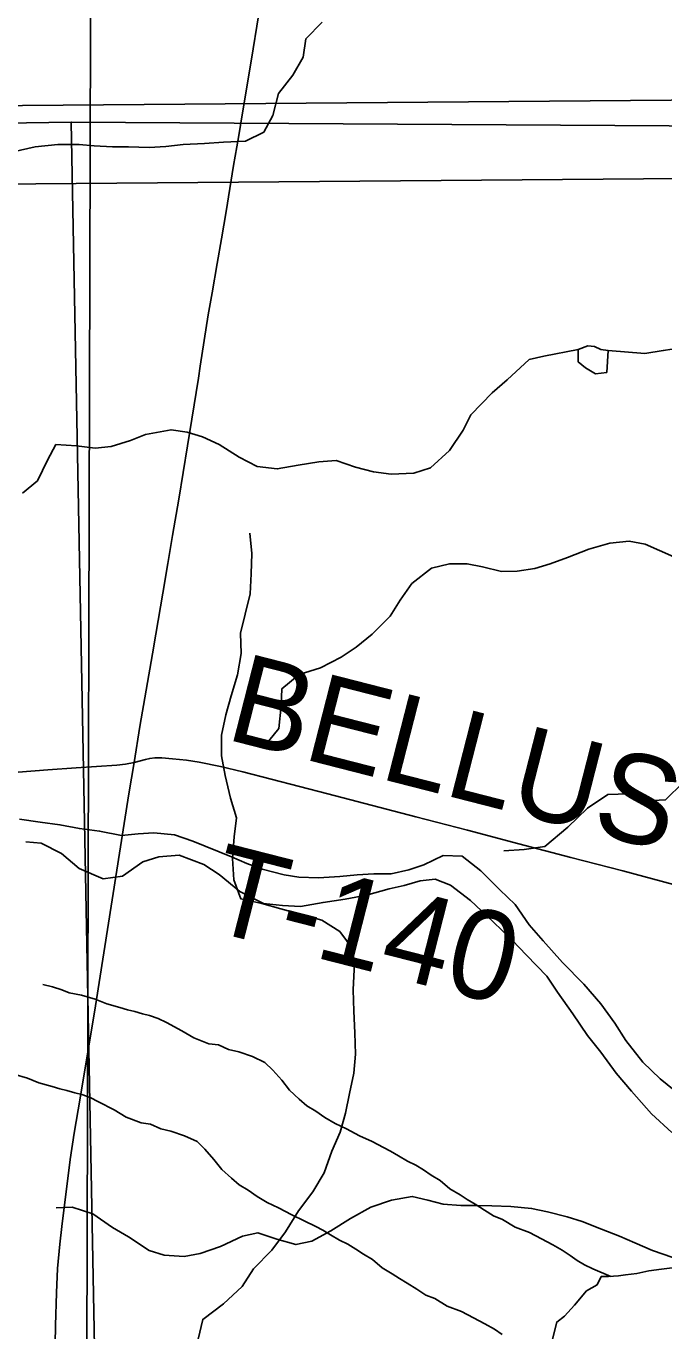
# Model space of a CAD drawing. Extents: x -21.1 to 50.3, y 0 to 22.1.
# Drawn here: x 5.423 to 5.83, y 19.242 to 20.075 of the extents above; entities that cross this region are included whole.
import ezdxf

# ---------------------------------------------------------------- set-up
doc = ezdxf.new("R2010")
doc.units = 0
for name, color, linetype in [('GM_X_County_Road', 7, 'Continuous'), ('GM_X_Minor_Lake', 7, 'Continuous'), ('GM_X_Minor_River', 7, 'Continuous'), ('GM_X_Section', 7, 'Continuous'), ('GM_X_Township_Road', 7, 'Continuous'), ('GM_X_Township_Road_Text', 7, 'Continuous')]:
    doc.layers.add(name, color=color, linetype=linetype)

msp = doc.modelspace()

# ---------------------------------------------------------------- linework, layer by layer
at = {"layer": 'GM_X_County_Road'}
for points in [[(5.49214, 19.6051), (5.49575, 19.62795), (5.50373, 19.67445), (5.50594, 19.687), (5.51037, 19.71322), (5.51351, 19.73205), (5.51665, 19.74995), (5.52053, 19.77321), (5.52612, 19.80724), (5.53311, 19.85033), (5.5343, 19.85799), (5.53941, 19.89086), (5.54179, 19.905), (5.54503, 19.92356), (5.54775, 19.9394), (5.55082, 19.95676), (5.55542, 19.98623), (5.55865, 20.00411), (5.56121, 20.01978), (5.56683, 20.05282), (5.5716, 20.08296)], [(5.41807, 19.59894), (5.4369, 19.60024), (5.45499, 19.60153), (5.48092, 19.60329), (5.48663, 19.60399), (5.49214, 19.6051)], [(5.42398, 18.61131), (5.42933, 18.70619), (5.43025, 18.72484), (5.43247, 18.80532), (5.43487, 18.86514), (5.43524, 18.87474), (5.43838, 19.0226), (5.43911, 19.08371), (5.43949, 19.11509), (5.44188, 19.24543), (5.44244, 19.26647), (5.44318, 19.28198), (5.44466, 19.29749), (5.44595, 19.30874), (5.4513, 19.35158), (5.4537, 19.36837), (5.45757, 19.39071), (5.46736, 19.4496), (5.48877, 19.58492), (5.49214, 19.6051)]]:
    msp.add_lwpolyline(points, dxfattribs=at)
at = {"layer": 'GM_X_Minor_Lake'}
for points in [[(5.79465, 19.86799), (5.79011, 19.86874), (5.78594, 19.87064), (5.78177, 19.87102), (5.7757, 19.86874), (5.77569, 19.86078), (5.78024, 19.85699), (5.78668, 19.85319), (5.79389, 19.85395)], [(5.79389, 19.85395), (5.79465, 19.86799)]]:
    msp.add_lwpolyline(points, dxfattribs=at)
at = {"layer": 'GM_X_Minor_River'}
for points in [[(5.61204, 20.0777), (5.6018, 20.06708), (5.5999, 20.05532), (5.59345, 20.04394), (5.58434, 20.03219), (5.58054, 20.01815), (5.57485, 20.00753), (5.5631, 20.00184), (5.54907, 20.00108), (5.53694, 20.00032), (5.52329, 19.99956)], [(5.52329, 19.99956), (5.5123, 19.99843), (5.50168, 19.99766), (5.48841, 19.99804), (5.47818, 19.99804), (5.46643, 19.9988), (5.45695, 19.99956), (5.4433, 19.99956), (5.4289, 19.99804), (5.41486, 19.995)], [(5.7757, 19.86874), (5.75371, 19.86457), (5.74423, 19.86229), (5.7302, 19.8494), (5.72072, 19.84105), (5.70706, 19.82702), (5.70213, 19.81716), (5.6934, 19.80426), (5.68126, 19.79326), (5.67065, 19.78985), (5.65624, 19.78908), (5.64487, 19.7906), (5.6335, 19.79363), (5.62099, 19.7978), (5.61, 19.79704), (5.59673, 19.79477), (5.58346, 19.79249), (5.57057, 19.79401), (5.5592, 19.80007), (5.54631, 19.80804), (5.5357, 19.81297), (5.52585, 19.816), (5.51561, 19.81752), (5.49931, 19.81448), (5.48983, 19.81069), (5.47732, 19.80689), (5.46708, 19.80576), (5.45533, 19.80727), (5.44206, 19.80803), (5.43675, 19.79817), (5.4303, 19.78489), (5.42081, 19.77693)], [(5.84128, 19.86989), (5.82991, 19.86799), (5.81816, 19.86609), (5.79465, 19.86799)], [(5.53287, 19.23683), (5.5359, 19.24938), (5.5492, 19.25929), (5.56098, 19.27033), (5.56819, 19.28175), (5.57997, 19.29356), (5.58871, 19.30536), (5.59706, 19.31868), (5.60617, 19.33086), (5.61338, 19.34304), (5.61831, 19.35674), (5.62362, 19.36891), (5.62703, 19.38109), (5.62967, 19.39364), (5.63232, 19.40657), (5.63344, 19.41875), (5.63304, 19.43244), (5.63226, 19.44613), (5.63186, 19.45982), (5.6326, 19.47275), (5.63182, 19.48568), (5.62343, 19.49708), (5.61201, 19.50429), (5.59831, 19.50807), (5.58575, 19.51148), (5.57356, 19.51489), (5.56024, 19.51791), (5.55566, 19.53008), (5.55488, 19.54377), (5.556, 19.55746), (5.5575, 19.56963), (5.55368, 19.58218), (5.55024, 19.59663), (5.54793, 19.60917), (5.54792, 19.62248), (5.55056, 19.63542), (5.55397, 19.64759), (5.55813, 19.66091), (5.56039, 19.6746), (5.56, 19.68753), (5.56302, 19.69971), (5.56605, 19.71264), (5.56679, 19.72557), (5.56715, 19.7385), (5.56599, 19.75143)], [(5.83666, 19.73639), (5.81847, 19.74435), (5.80824, 19.74624), (5.79573, 19.7451), (5.78246, 19.74131), (5.76881, 19.736), (5.75781, 19.73183), (5.74795, 19.72879), (5.73658, 19.72727), (5.72672, 19.72689), (5.71459, 19.72993), (5.70474, 19.73182), (5.69336, 19.73182), (5.68199, 19.72916), (5.66947, 19.7193), (5.66189, 19.70868), (5.65544, 19.69844), (5.64406, 19.68706), (5.63382, 19.67872), (5.62434, 19.67227), (5.61106, 19.66544), (5.59741, 19.66127), (5.58642, 19.65216), (5.58603, 19.64116), (5.5845, 19.62675), (5.5754, 19.61537)], [(5.72814, 19.54864), (5.74103, 19.5494), (5.7543, 19.55129), (5.7691, 19.56381), (5.78161, 19.57595), (5.7945, 19.58467), (5.80777, 19.58505), (5.81952, 19.58051), (5.83128, 19.58126), (5.84265, 19.59226), (5.85593, 19.59833), (5.86616, 19.59947), (5.87867, 19.60099), (5.88815, 19.60175), (5.89839, 19.60327), (5.909, 19.60517), (5.91962, 19.60706), (5.93175, 19.60858), (5.94426, 19.61086), (5.9564, 19.61807), (5.96891, 19.62983), (5.97839, 19.63476)], [(5.84145, 19.39217), (5.82789, 19.40294), (5.81699, 19.41369), (5.80613, 19.42747), (5.79903, 19.43856), (5.79004, 19.45081), (5.77916, 19.46345), (5.76564, 19.47726), (5.75326, 19.49107), (5.74425, 19.50141), (5.73528, 19.51442), (5.7255, 19.52364), (5.71348, 19.53591), (5.70143, 19.54515), (5.68929, 19.54565), (5.67708, 19.5397), (5.66755, 19.53638), (5.65614, 19.53383), (5.64513, 19.53395), (5.63449, 19.53329), (5.62347, 19.53227), (5.6098, 19.53127), (5.59728, 19.53177), (5.5878, 19.53339), (5.57379, 19.53695), (5.56396, 19.54047), (5.55413, 19.54475), (5.52956, 19.55487), (5.51784, 19.55879), (5.50456, 19.56006), (5.49469, 19.5594), (5.48405, 19.55837), (5.47003, 19.56117), (5.45714, 19.56282), (5.44464, 19.56523), (5.43213, 19.56688), (5.41886, 19.56891)], [(5.42289, 19.55443), (5.43275, 19.55357), (5.44559, 19.54699), (5.45688, 19.53738), (5.47238, 19.53076), (5.48454, 19.53254), (5.49754, 19.54152), (5.50782, 19.54484), (5.52074, 19.54584), (5.53662, 19.53998), (5.54643, 19.53343), (5.5596, 19.52266), (5.57471, 19.51491), (5.58684, 19.51365), (5.59822, 19.51315), (5.61267, 19.51566), (5.62674, 19.5178), (5.64043, 19.52032), (5.6549, 19.52435), (5.66441, 19.52654), (5.67469, 19.52947), (5.68419, 19.53051), (5.69402, 19.52661), (5.70683, 19.51699), (5.72112, 19.50355), (5.73352, 19.49165), (5.74253, 19.48206), (5.75568, 19.46863), (5.76241, 19.4583), (5.77214, 19.44453), (5.78149, 19.43076), (5.79011, 19.42004), (5.79984, 19.40665), (5.80959, 19.39515), (5.82235, 19.38058), (5.83551, 19.36868)], [(5.79642, 19.27687), (5.78494, 19.28166), (5.77959, 19.28428), (5.77501, 19.28692), (5.77043, 19.29031), (5.76546, 19.2937), (5.75935, 19.29709), (5.75209, 19.30085), (5.74446, 19.30498), (5.7353, 19.30835), (5.72728, 19.31324), (5.72156, 19.31549), (5.71583, 19.31926), (5.70972, 19.32303), (5.70475, 19.32604), (5.70017, 19.32905), (5.69368, 19.33281), (5.68755, 19.3381), (5.68183, 19.34148), (5.67686, 19.34488), (5.67189, 19.34789), (5.66655, 19.35052), (5.66082, 19.3539), (5.65586, 19.35692), (5.65128, 19.35917), (5.64402, 19.36293), (5.63601, 19.36668), (5.62761, 19.3712), (5.62036, 19.37457), (5.61386, 19.37834), (5.60813, 19.38248), (5.6024, 19.38587), (5.59743, 19.39002), (5.59131, 19.39569), (5.58632, 19.40212), (5.58058, 19.40854), (5.5756, 19.41345), (5.56759, 19.41721), (5.55881, 19.4202), (5.55234, 19.42168), (5.54585, 19.42469), (5.53975, 19.42541), (5.53022, 19.42916), (5.52258, 19.43367), (5.51265, 19.43894), (5.50731, 19.44157), (5.50197, 19.44344), (5.49739, 19.44455), (5.49244, 19.44604), (5.48786, 19.44716), (5.4829, 19.44865), (5.47452, 19.45088), (5.46727, 19.45388), (5.4585, 19.45649), (5.4505, 19.45797), (5.44592, 19.45984), (5.43982, 19.46171), (5.43372, 19.46319)], [(5.72714, 19.2398), (5.72217, 19.24319), (5.71606, 19.24657), (5.70881, 19.25033), (5.70117, 19.25447), (5.69201, 19.25783), (5.68399, 19.26273), (5.67827, 19.26498), (5.67254, 19.26874), (5.66643, 19.27251), (5.66146, 19.27552), (5.65688, 19.27853), (5.65039, 19.2823), (5.64427, 19.28758), (5.63854, 19.29097), (5.63357, 19.29436), (5.6286, 19.29737), (5.62326, 19.3), (5.61753, 19.30339), (5.61257, 19.3064), (5.60799, 19.30865), (5.60073, 19.31241), (5.59272, 19.31617), (5.58432, 19.32068), (5.57707, 19.32406), (5.57057, 19.32782), (5.56484, 19.33197), (5.55911, 19.33536), (5.55414, 19.3395), (5.54802, 19.34517), (5.54303, 19.3516), (5.53729, 19.35803), (5.53231, 19.36294), (5.5243, 19.36669), (5.51552, 19.36968), (5.50905, 19.37117), (5.50256, 19.37417), (5.49646, 19.3749), (5.48693, 19.37864), (5.47929, 19.38316), (5.46936, 19.38842), (5.46402, 19.39105), (5.45868, 19.39292), (5.4541, 19.39404), (5.44915, 19.39553), (5.44457, 19.39664), (5.43962, 19.39813), (5.43123, 19.40037), (5.42398, 19.40336), (5.41521, 19.40597)], [(5.83605, 19.28885), (5.82316, 19.2934), (5.81179, 19.29833), (5.80194, 19.3025), (5.79057, 19.30705), (5.77806, 19.31198), (5.76859, 19.31501), (5.75608, 19.31804), (5.74584, 19.32032), (5.73257, 19.32146), (5.72044, 19.32183), (5.71097, 19.32221), (5.70073, 19.32221), (5.68936, 19.32297), (5.6795, 19.32562), (5.66965, 19.3279), (5.65638, 19.32562), (5.64311, 19.32107), (5.63021, 19.31386), (5.6177, 19.30589), (5.60556, 19.29944), (5.59533, 19.29717), (5.5832, 19.30058), (5.57107, 19.30475), (5.56121, 19.30248), (5.54718, 19.29603), (5.53429, 19.29147), (5.52405, 19.28958), (5.51116, 19.29034), (5.50168, 19.29337), (5.48842, 19.30209), (5.47819, 19.30816), (5.46568, 19.31688), (5.45242, 19.32105), (5.44218, 19.32067)], [(5.83556, 19.28232), (5.82871, 19.28152), (5.82073, 19.28033), (5.81312, 19.27877), (5.8059, 19.27797), (5.80133, 19.27719), (5.79486, 19.27677), (5.79029, 19.27675), (5.78766, 19.27141), (5.78083, 19.26758), (5.77327, 19.25842), (5.76683, 19.25155), (5.76191, 19.24772), (5.75931, 19.23669)]]:
    msp.add_lwpolyline(points, dxfattribs=at)
at = {"layer": 'GM_X_Section'}
for points in [[(4.45774, 20.15268), (5.46449, 20.1514), (5.46172, 19.1492), (4.46024, 19.14326)], [(5.46449, 20.1514), (6.46064, 20.14904), (6.46467, 19.14528), (5.46172, 19.1492)], [(4.85115, 20.01985), (5.88662, 20.02845), (5.8818, 19.00728), (5.82494, 19.00715), (4.855, 19.00483)], [(4.49952, 19.99963), (5.45185, 20.01395), (5.47114, 18.99721), (4.50668, 19.00183), (4.49957, 19.93786)], [(5.45185, 20.01395), (6.49363, 20.00748), (6.50457, 18.98884), (5.47114, 18.99721)], [(4.80786, 19.96933), (5.84333, 19.97793), (5.83851, 18.95676), (5.78166, 18.95663), (4.81171, 18.95431)]]:
    msp.add_lwpolyline(points, close=True, dxfattribs=at)
at = {"layer": 'GM_X_Township_Road'}
msp.add_lwpolyline([(5.49214, 19.6051), (5.49936, 19.6069), (5.50206, 19.6076), (5.50517, 19.60792), (5.50965, 19.60803), (5.51665, 19.60744), (5.52539, 19.6064), (5.53349, 19.60531), (5.54711, 19.60245), (5.56137, 19.59907), (5.61572, 19.58504), (5.67204, 19.57025), (5.70485, 19.56172), (5.73765, 19.55298), (5.77086, 19.54435), (5.80417, 19.53582), (5.83647, 19.52708)], dxfattribs=at)

# ---------------------------------------------------------------- texts
at = {"layer": 'GM_X_Township_Road_Text'}
for s, rotation, p in [('BELLUS', 345.6552, (5.54942, 19.62018)), ('T-140', 345.69506, (5.53639, 19.49871))]:
    msp.add_text(s, height=0.056818, rotation=rotation, dxfattribs=at).set_placement(p)

doc.saveas('drawing.dxf')
